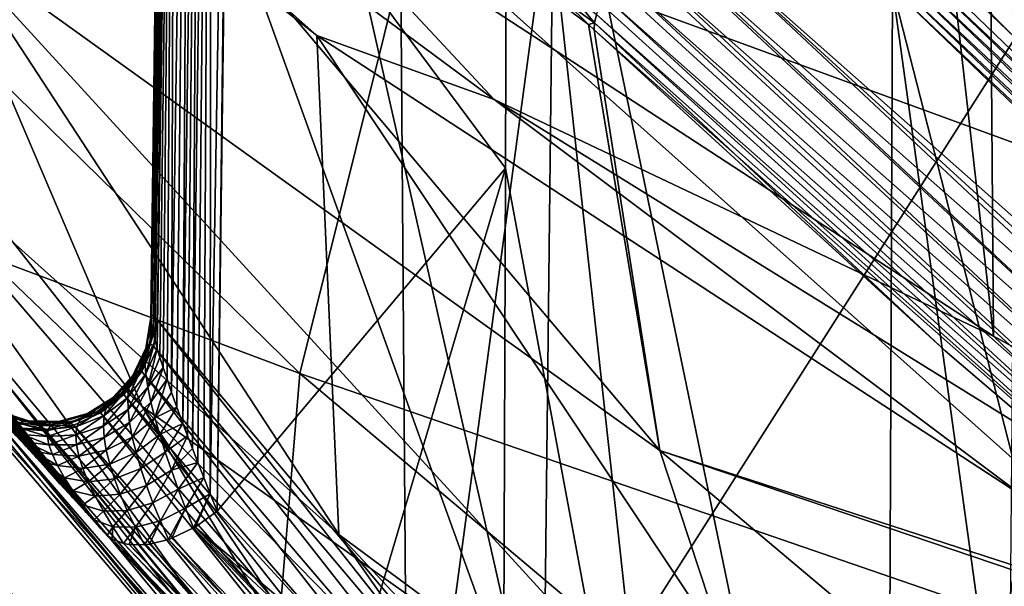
# Model space of a CAD drawing. Header units: metres. Extents: x -109 to 109, y -78 to 121.
# Tile 390 of 656: x -21.29 to -19.42, y -62.37 to -61.29. Entities that reach past the tile are written whole.
import ezdxf

# ---------------------------------------------------------------- set-up
doc = ezdxf.new("R2010")
doc.units = ezdxf.units.M
doc.layers.add('solid_508554_SW0001', color=7, linetype='CONTINUOUS')

msp = doc.modelspace()

# ---------------------------------------------------------------- linework, layer by layer
at = {"layer": 'solid_508554_SW0001'}
for points in [[(-19.440191, -61.893551, 16.898458), (-19.532137, -50.021473, 9.955032), (-20.886246, -49.139118, 11.483313)], [(-20.787943, -61.015339, 18.419567), (-19.440191, -61.893551, 16.898458), (-20.886246, -49.139118, 11.483313)], [(-22.10779, -50.006721, 9.991055), (-20.641497, -50.914703, 8.418381), (-22.00915, -62.147335, 17.084723)], [(-17.944492, -62.709682, 15.484876), (-18.029377, -50.841457, 8.534775), (-19.532137, -50.021473, 9.955032)], [(-19.440191, -61.893551, 16.898458), (-17.944492, -62.709682, 15.484876), (-19.532137, -50.021473, 9.955032)], [(-20.641497, -50.914703, 8.418381), (-20.549398, -63.05127, 15.519061), (-22.00915, -62.147335, 17.084723)], [(-20.641497, -50.914703, 8.418381), (-19.02648, -51.757244, 6.959062), (-20.549398, -63.05127, 15.519061)], [(-19.02648, -51.757244, 6.959062), (-18.941599, -63.890045, 14.06626), (-20.549398, -63.05127, 15.519061)], [(-20.924633, -62.191975, 27.194901), (-20.911213, -62.224979, 27.220697), (-20.878963, -59.505344, 25.630198)], [(-20.924633, -62.191975, 27.194901), (-20.878963, -59.505344, 25.630198), (-20.922718, -59.516647, 25.609869)], [(-20.878963, -59.505344, 25.630198), (-20.911213, -62.224979, 27.220697), (-20.893496, -60.864239, 26.425589)], [(-20.976337, -62.059048, 27.076174), (-20.942671, -59.52454, 25.595917), (-20.961891, -59.53455, 25.578356)], [(-20.976337, -62.059048, 27.076174), (-20.967777, -62.081871, 27.09848), (-20.942671, -59.52454, 25.595917)], [(-20.967777, -62.081871, 27.09848), (-20.958422, -62.106407, 27.121477), (-20.942671, -59.52454, 25.595917)], [(-20.958422, -62.106407, 27.121477), (-20.922718, -59.516647, 25.609869), (-20.942671, -59.52454, 25.595917)], [(-20.958422, -62.106407, 27.121477), (-20.948166, -62.132843, 27.145231), (-20.922718, -59.516647, 25.609869)], [(-20.948166, -62.132843, 27.145231), (-20.936958, -62.161282, 27.16968), (-20.922718, -59.516647, 25.609869)], [(-20.936958, -62.161282, 27.16968), (-20.924633, -62.191975, 27.194901), (-20.922718, -59.516647, 25.609869)], [(-20.997696, -61.999977, 27.013569), (-20.961891, -59.53455, 25.578356), (-20.990084, -59.557125, 25.539078)], [(-20.997696, -61.999977, 27.013569), (-20.987772, -62.027847, 27.044081), (-20.961891, -59.53455, 25.578356)], [(-20.987772, -62.027847, 27.044081), (-20.976337, -62.059048, 27.076174), (-20.961891, -59.53455, 25.578356)], [(-21.032328, -61.88916, 26.860691), (-20.999359, -59.569599, 25.517508), (-21.005219, -59.582531, 25.495239)], [(-21.032328, -61.88916, 26.860691), (-21.029074, -61.901802, 26.88282), (-20.999359, -59.569599, 25.517508)], [(-21.029074, -61.901802, 26.88282), (-21.024908, -61.91658, 26.906225), (-20.999359, -59.569599, 25.517508)], [(-21.024908, -61.91658, 26.906225), (-20.990084, -59.557125, 25.539078), (-20.999359, -59.569599, 25.517508)], [(-21.024908, -61.91658, 26.906225), (-21.019768, -61.933624, 26.930952), (-20.990084, -59.557125, 25.539078)], [(-21.019768, -61.933624, 26.930952), (-21.01358, -61.953087, 26.957052), (-20.990084, -59.557125, 25.539078)], [(-21.01358, -61.953087, 26.957052), (-21.006258, -61.975136, 26.984575), (-20.990084, -59.557125, 25.539078)], [(-21.006258, -61.975136, 26.984575), (-20.997696, -61.999977, 27.013569), (-20.990084, -59.557125, 25.539078)], [(-21.036283, -61.869915, 26.820141), (-21.005219, -59.582531, 25.495239), (-21.007629, -59.595654, 25.472727)], [(-21.036283, -61.869915, 26.820141), (-21.032328, -61.88916, 26.860691), (-21.005219, -59.582531, 25.495239)], [(-21.037081, -61.858284, 26.784513), (-21.007629, -59.595654, 25.472727), (-21.006647, -59.608715, 25.450409)], [(-21.037081, -61.858284, 26.784513), (-21.036283, -61.869915, 26.820141), (-21.007629, -59.595654, 25.472727)], [(-21.034983, -61.853851, 26.754076), (-21.037081, -61.858284, 26.784513), (-21.006647, -59.608715, 25.450409)], [(-21.034983, -61.853851, 26.754076), (-21.006647, -59.608715, 25.450409), (-21.002415, -59.62146, 25.428699)], [(-21.03047, -61.855862, 26.7295), (-21.034983, -61.853851, 26.754076), (-21.002415, -59.62146, 25.428699)], [(-21.03047, -61.855862, 26.7295), (-21.002415, -59.62146, 25.428699), (-20.99515, -59.633667, 25.407967)], [(-18.5462, -61.894901, 36.672203), (-20.072819, -59.621681, 37.295662), (-18.404993, -61.088379, 38.069046)], [(-18.588032, -61.847954, 36.674793), (-20.072819, -59.621681, 37.295662), (-18.5462, -61.894901, 36.672203)], [(-18.806547, -61.638927, 36.625889), (-18.843311, -61.608612, 36.609211), (-20.072819, -59.621681, 37.295662)], [(-19.532162, -61.033104, 36.263409), (-20.072819, -59.621681, 37.295662), (-18.843311, -61.608612, 36.609211)], [(-18.770363, -61.67001, 36.640114), (-18.806547, -61.638927, 36.625889), (-20.072819, -59.621681, 37.295662)], [(-18.734632, -61.701992, 36.65192), (-18.770363, -61.67001, 36.640114), (-20.072819, -59.621681, 37.295662)], [(-18.682837, -61.750683, 36.664982), (-18.734632, -61.701992, 36.65192), (-20.072819, -59.621681, 37.295662)], [(-18.650311, -61.782791, 36.670525), (-18.682837, -61.750683, 36.664982), (-20.072819, -59.621681, 37.295662)], [(-18.633833, -61.799522, 36.672531), (-18.650311, -61.782791, 36.670525), (-20.072819, -59.621681, 37.295662)], [(-18.588032, -61.847954, 36.674793), (-18.633833, -61.799522, 36.672531), (-20.072819, -59.621681, 37.295662)], [(-21.03047, -61.855862, 26.7295), (-20.99515, -59.633667, 25.407967), (-21.009699, -60.747803, 26.059086)], [(-21.009699, -60.747803, 26.059086), (-20.99515, -59.633667, 25.407967), (-20.293991, -62.733044, 25.203707)], [(-20.293991, -62.733044, 25.203707), (-20.99515, -59.633667, 25.407967), (-20.268721, -60.497353, 23.912024)], [(-18.751398, -60.021015, 33.904263), (-18.706264, -62.282558, 35.157852), (-20.050219, -61.096073, 34.500172)], [(-22.579817, -60.087791, 29.072557), (-21.434811, -61.132874, 31.092976), (-21.053436, -62.026573, 29.545044)], [(-22.085779, -61.036476, 27.429386), (-22.579817, -60.087791, 29.072557), (-21.053436, -62.026573, 29.545044)], [(-21.664719, -60.226318, 32.663177), (-20.207659, -61.303574, 34.382114), (-20.072819, -62.109833, 32.986061)], [(-21.434811, -61.132874, 31.092976), (-21.664719, -60.226318, 32.663177), (-20.072819, -62.109833, 32.986061)], [(-21.664719, -60.226318, 32.663177), (-20.250483, -61.261402, 34.362434), (-20.207659, -61.303574, 34.382114)], [(-18.524599, -61.847782, 41.124611), (-20.188845, -60.267937, 40.699127), (-20.542078, -61.110256, 39.240185)], [(-18.524599, -61.847782, 41.124611), (-18.073944, -61.090916, 42.435535), (-20.188845, -60.267937, 40.699127)], [(-20.893496, -60.864239, 26.425589), (-20.365274, -61.575329, 27.066971), (-20.361061, -60.350418, 26.346296)], [(-20.361061, -60.350418, 26.346296), (-20.365274, -61.575329, 27.066971), (-20.0301, -63.373386, 27.100574)], [(-20.361061, -60.350418, 26.346296), (-20.0301, -63.373386, 27.100574), (-19.642294, -63.817482, 26.331379)], [(-19.63191, -61.234825, 24.814457), (-20.361061, -60.350418, 26.346296), (-19.642294, -63.817482, 26.331379)], [(-20.680838, -62.26865, 21.247215), (-20.722363, -61.324429, 18.651047), (-21.908134, -60.393784, 20.262974)], [(-21.591637, -60.554111, 19.60977), (-21.908134, -60.393784, 20.262974), (-20.722363, -61.324429, 18.651047)], [(-21.686228, -61.368786, 22.805828), (-20.680838, -62.26865, 21.247215), (-21.908134, -60.393784, 20.262974)], [(-20.754988, -61.964287, 37.76096), (-22.336002, -60.416416, 37.01857), (-22.412552, -61.341824, 35.415718)], [(-20.754988, -61.964287, 37.76096), (-20.542078, -61.110256, 39.240185), (-22.336002, -60.416416, 37.01857)], [(-22.535368, -60.429531, 24.432665), (-21.432613, -61.960796, 25.828417), (-20.625027, -62.854092, 24.281189)], [(-22.535368, -60.429531, 24.432665), (-20.625027, -62.854092, 24.281189), (-21.686228, -61.368786, 22.805828)], [(-18.839243, -61.631966, 36.561951), (-20.197104, -60.43729, 35.905411), (-19.532162, -61.033104, 36.263409)], [(-18.839243, -61.631966, 36.561951), (-20.196196, -60.450249, 35.882221), (-20.197104, -60.43729, 35.905411)], [(-20.263885, -60.45792, 23.891888), (-19.39953, -61.328468, 22.472488), (-20.268721, -60.497353, 23.912024)], [(-19.394901, -61.288837, 22.452694), (-19.39953, -61.328468, 22.472488), (-20.263885, -60.45792, 23.891888)], [(-18.839243, -61.631966, 36.561951), (-20.192741, -60.460896, 35.858303), (-20.196196, -60.450249, 35.882221)], [(-18.825863, -61.645115, 36.512463), (-20.185251, -60.470551, 35.8288), (-20.192741, -60.460896, 35.858303)], [(-18.839243, -61.631966, 36.561951), (-18.825863, -61.645115, 36.512463), (-20.192741, -60.460896, 35.858303)], [(-18.775501, -61.637817, 36.420708), (-20.092216, -60.455021, 35.687801), (-20.124521, -60.470749, 35.719559)], [(-18.742046, -61.617882, 36.384869), (-20.088715, -60.452946, 35.684971), (-20.092216, -60.455021, 35.687801)], [(-18.775501, -61.637817, 36.420708), (-18.742046, -61.617882, 36.384869), (-20.092216, -60.455021, 35.687801)], [(-20.088715, -60.452946, 35.684971), (-18.706264, -61.588871, 36.359348), (-19.390108, -61.017544, 36.01606)], [(-18.742046, -61.617882, 36.384869), (-18.706264, -61.588871, 36.359348), (-20.088715, -60.452946, 35.684971)], [(-18.825863, -61.645115, 36.512463), (-20.178419, -60.474869, 35.809361), (-20.185251, -60.470551, 35.8288)], [(-18.825863, -61.645115, 36.512463), (-20.162874, -60.478371, 35.775658), (-20.178419, -60.474869, 35.809361)], [(-18.804108, -61.647114, 36.464256), (-20.155136, -60.478233, 35.762012), (-20.162874, -60.478371, 35.775658)], [(-18.825863, -61.645115, 36.512463), (-18.804108, -61.647114, 36.464256), (-20.162874, -60.478371, 35.775658)], [(-18.804108, -61.647114, 36.464256), (-20.130962, -60.473045, 35.727295), (-20.155136, -60.478233, 35.762012)], [(-18.775501, -61.637817, 36.420708), (-20.124521, -60.470749, 35.719559), (-20.130962, -60.473045, 35.727295)], [(-18.804108, -61.647114, 36.464256), (-18.775501, -61.637817, 36.420708), (-20.130962, -60.473045, 35.727295)], [(-20.293991, -62.733044, 25.203707), (-20.268721, -60.497353, 23.912024), (-19.39953, -61.328468, 22.472488)], [(-20.3864, -61.445717, 18.06547), (-21.591637, -60.554111, 19.60977), (-20.722363, -61.324429, 18.651047)], [(-20.3864, -61.445717, 18.06547), (-20.787943, -61.015339, 18.419567), (-21.591637, -60.554111, 19.60977)], [(-21.03047, -61.855862, 26.7295), (-21.009699, -60.747803, 26.059086), (-21.024256, -61.86293, 26.710787)], [(-20.293991, -62.733044, 25.203707), (-21.024256, -61.86293, 26.710787), (-21.009699, -60.747803, 26.059086)], [(-20.893496, -60.864239, 26.425589), (-20.911213, -62.224979, 27.220697), (-20.365274, -61.575329, 27.066971)], [(-20.3864, -61.445717, 18.06547), (-19.440191, -61.893551, 16.898458), (-20.787943, -61.015339, 18.419567)], [(-22.085779, -61.036476, 27.429386), (-21.053436, -62.026573, 29.545044), (-20.523272, -62.901127, 28.030275)], [(-20.741381, -62.677834, 27.806921), (-22.085779, -61.036476, 27.429386), (-20.523272, -62.901127, 28.030275)], [(-21.274179, -62.101772, 27.199112), (-21.29254, -62.081932, 27.164993), (-22.085779, -61.036476, 27.429386)], [(-21.254068, -62.123623, 27.233492), (-21.274179, -62.101772, 27.199112), (-22.085779, -61.036476, 27.429386)], [(-21.232449, -62.147232, 27.267408), (-21.254068, -62.123623, 27.233492), (-22.085779, -61.036476, 27.429386)], [(-21.209282, -62.172638, 27.300865), (-21.232449, -62.147232, 27.267408), (-22.085779, -61.036476, 27.429386)], [(-21.185638, -62.198662, 27.332333), (-21.209282, -62.172638, 27.300865), (-22.085779, -61.036476, 27.429386)], [(-21.159508, -62.227524, 27.364277), (-21.185638, -62.198662, 27.332333), (-22.085779, -61.036476, 27.429386)], [(-21.13298, -62.256908, 27.394093), (-21.159508, -62.227524, 27.364277), (-22.085779, -61.036476, 27.429386)], [(-20.741381, -62.677834, 27.806921), (-21.13298, -62.256908, 27.394093), (-22.085779, -61.036476, 27.429386)], [(-18.839243, -61.631966, 36.561951), (-19.532162, -61.033104, 36.263409), (-18.843311, -61.608612, 36.609211)], [(-19.584198, -61.180492, 24.808702), (-18.702929, -62.028023, 23.340733), (-18.840124, -61.071129, 25.081699)], [(-18.742046, -62.319164, 35.170216), (-20.088715, -61.130566, 34.511303), (-20.050219, -61.096073, 34.500172)], [(-18.706264, -62.282558, 35.157852), (-19.390108, -61.699596, 34.834713), (-20.050219, -61.096073, 34.500172)], [(-18.742046, -62.319164, 35.170216), (-20.050219, -61.096073, 34.500172), (-19.390108, -61.699596, 34.834713)], [(-18.848715, -62.620667, 39.785931), (-20.542078, -61.110256, 39.240185), (-20.754988, -61.964287, 37.76096)], [(-18.848715, -62.620667, 39.785931), (-18.524599, -61.847782, 41.124611), (-20.542078, -61.110256, 39.240185)], [(-21.434811, -61.132874, 31.092976), (-20.072819, -62.109833, 32.986061), (-19.809559, -62.908447, 31.602818)], [(-21.053436, -62.026573, 29.545044), (-21.434811, -61.132874, 31.092976), (-19.809559, -62.908447, 31.602818)], [(-18.775501, -62.360168, 35.169559), (-20.124521, -61.169422, 34.509426), (-20.092216, -61.134052, 34.511684)], [(-18.775501, -62.360168, 35.169559), (-20.092216, -61.134052, 34.511684), (-20.088715, -61.130566, 34.511303)], [(-18.742046, -62.319164, 35.170216), (-18.775501, -62.360168, 35.169559), (-20.088715, -61.130566, 34.511303)], [(-18.804108, -62.402527, 35.155838), (-20.130964, -61.177265, 34.507545), (-20.124521, -61.169422, 34.509426)], [(-18.775501, -62.360168, 35.169559), (-18.804108, -62.402527, 35.155838), (-20.124521, -61.169422, 34.509426)], [(-18.804108, -62.402527, 35.155838), (-20.155136, -61.209927, 34.494678), (-20.130964, -61.177265, 34.507545)], [(-19.598764, -61.185413, 24.803724), (-19.612057, -61.194397, 24.801775), (-18.716839, -62.033577, 23.334663)], [(-19.598764, -61.185413, 24.803724), (-18.702929, -62.028023, 23.340733), (-19.584198, -61.180492, 24.808702)], [(-19.598764, -61.185413, 24.803724), (-18.716839, -62.033577, 23.334663), (-18.702929, -62.028023, 23.340733)], [(-18.825863, -62.443275, 35.130005), (-20.162874, -61.221813, 34.487976), (-20.155136, -61.209927, 34.494678)], [(-18.804108, -62.402527, 35.155838), (-18.825863, -62.443275, 35.130005), (-20.155136, -61.209927, 34.494678)], [(-19.622686, -61.206501, 24.803057), (-19.629543, -61.220463, 24.807436), (-18.739683, -62.055698, 23.332201)], [(-19.612057, -61.194397, 24.801775), (-19.622686, -61.206501, 24.803057), (-18.729532, -62.043133, 23.331717)], [(-19.622686, -61.206501, 24.803057), (-18.739683, -62.055698, 23.332201), (-18.729532, -62.043133, 23.331717)], [(-19.612057, -61.194397, 24.801775), (-18.729532, -62.043133, 23.331717), (-18.716839, -62.033577, 23.334663)], [(-18.825863, -62.443275, 35.130005), (-20.178419, -61.249252, 34.468094), (-20.162874, -61.221813, 34.487976)], [(-19.629543, -61.220463, 24.807436), (-19.63191, -61.234825, 24.814457), (-18.746231, -62.069958, 23.336067)], [(-19.629543, -61.220463, 24.807436), (-18.746231, -62.069958, 23.336067), (-18.739683, -62.055698, 23.332201)], [(-20.248156, -61.237881, 34.398613), (-20.196196, -61.300037, 34.410339), (-20.250483, -61.261402, 34.362434)], [(-20.192741, -61.284649, 34.431522), (-20.196196, -61.300037, 34.410339), (-20.248156, -61.237881, 34.398613)], [(-18.839243, -62.479561, 35.093872), (-20.185251, -61.263927, 34.454636), (-20.178419, -61.249252, 34.468094)], [(-18.825863, -62.443275, 35.130005), (-18.839243, -62.479561, 35.093872), (-20.178419, -61.249252, 34.468094)], [(-19.63191, -61.234825, 24.814457), (-19.642294, -63.817482, 26.331379), (-19.215124, -64.252457, 25.577984)], [(-19.63191, -61.234825, 24.814457), (-19.215124, -64.252457, 25.577984), (-18.749451, -64.677437, 24.8419)], [(-18.748493, -62.084423, 23.342911), (-19.63191, -61.234825, 24.814457), (-18.749451, -64.677437, 24.8419)], [(-18.746231, -62.069958, 23.336067), (-19.63191, -61.234825, 24.814457), (-18.748493, -62.084423, 23.342911)], [(-20.196196, -61.300037, 34.410339), (-20.207659, -61.303574, 34.382114), (-20.250483, -61.261402, 34.362434)], [(-18.839243, -62.479561, 35.093872), (-20.192741, -61.284649, 34.431522), (-20.185251, -61.263927, 34.454636)], [(-20.192741, -61.284649, 34.431522), (-18.843311, -62.508812, 35.050018), (-20.196196, -61.300037, 34.410339)], [(-18.839243, -62.479561, 35.093872), (-18.843311, -62.508812, 35.050018), (-20.192741, -61.284649, 34.431522)], [(-20.196196, -61.300037, 34.410339), (-20.197104, -61.313644, 34.387524), (-20.207659, -61.303574, 34.382114)], [(-20.197104, -61.313644, 34.387524), (-20.072819, -62.109833, 32.986061), (-20.207659, -61.303574, 34.382114)], [(-20.196196, -61.300037, 34.410339), (-19.532162, -61.921585, 34.724514), (-20.197104, -61.313644, 34.387524)], [(-20.196196, -61.300037, 34.410339), (-18.843311, -62.508812, 35.050018), (-19.532162, -61.921585, 34.724514)], [(-20.197104, -61.313644, 34.387524), (-18.843311, -62.508812, 35.050018), (-20.072819, -62.109833, 32.986061)], [(-20.197104, -61.313644, 34.387524), (-19.532162, -61.921585, 34.724514), (-18.843311, -62.508812, 35.050018)], [(-20.826118, -62.824192, 36.271564), (-22.412552, -61.341824, 35.415718), (-22.336002, -62.267231, 33.812866)], [(-20.826118, -62.824192, 36.271564), (-20.754988, -61.964287, 37.76096), (-22.412552, -61.341824, 35.415718)], [(-19.526442, -63.122643, 19.768057), (-19.378862, -62.199871, 17.134737), (-20.722363, -61.324429, 18.651047)], [(-20.3864, -61.445717, 18.06547), (-20.722363, -61.324429, 18.651047), (-19.378862, -62.199871, 17.134737)], [(-20.680838, -62.26865, 21.247215), (-19.526442, -63.122643, 19.768057), (-20.722363, -61.324429, 18.651047)], [(-19.419039, -63.57019, 23.753725), (-20.293991, -62.733044, 25.203707), (-19.39953, -61.328468, 22.472488)], [(-21.686228, -61.368786, 22.805828), (-20.625027, -62.854092, 24.281189), (-19.668835, -63.709923, 22.798845)], [(-21.686228, -61.368786, 22.805828), (-19.668835, -63.709923, 22.798845), (-20.680838, -62.26865, 21.247215)], [(-19.034279, -62.283001, 16.61525), (-20.3864, -61.445717, 18.06547), (-19.378862, -62.199871, 17.134737)], [(-19.034279, -62.283001, 16.61525), (-19.440191, -61.893551, 16.898458), (-20.3864, -61.445717, 18.06547)], [(-20.911213, -62.224979, 27.220697), (-20.643627, -62.515423, 27.504452), (-20.365274, -61.575329, 27.066971)], [(-20.643627, -62.515423, 27.504452), (-20.369478, -62.800243, 27.787645), (-20.365274, -61.575329, 27.066971)], [(-20.365274, -61.575329, 27.066971), (-20.369478, -62.800243, 27.787645), (-20.0301, -63.373386, 27.100574)], [(-21.04776, -61.924667, 26.818916), (-21.036283, -61.869915, 26.820141), (-21.037081, -61.858284, 26.784513)], [(-21.04776, -61.924667, 26.818916), (-21.037081, -61.858284, 26.784513), (-21.044546, -61.912388, 26.785465)], [(-21.044546, -61.912388, 26.785465), (-21.037081, -61.858284, 26.784513), (-21.034983, -61.853851, 26.754076)], [(-21.044546, -61.912388, 26.785465), (-21.034983, -61.853851, 26.754076), (-21.039057, -61.907574, 26.757242)], [(-21.039057, -61.907574, 26.757242), (-21.034983, -61.853851, 26.754076), (-21.03047, -61.855862, 26.7295)], [(-21.039057, -61.907574, 26.757242), (-21.03047, -61.855862, 26.7295), (-21.024256, -61.86293, 26.710787)], [(-21.039057, -61.907574, 26.757242), (-21.024256, -61.86293, 26.710787), (-21.032017, -61.912193, 26.735907)], [(-21.032017, -61.912193, 26.735907), (-21.024256, -61.86293, 26.710787), (-20.30019, -62.777954, 25.226273)], [(-20.30019, -62.777954, 25.226273), (-21.024256, -61.86293, 26.710787), (-20.293991, -62.733044, 25.203707)], [(-21.04776, -61.924667, 26.818916), (-21.032328, -61.88916, 26.860691), (-21.036283, -61.869915, 26.820141)], [(-21.048424, -61.942596, 26.855549), (-21.029074, -61.901802, 26.88282), (-21.032328, -61.88916, 26.860691)], [(-21.048424, -61.942596, 26.855549), (-21.032328, -61.88916, 26.860691), (-21.04776, -61.924667, 26.818916)], [(-21.046658, -61.964783, 26.893839), (-21.029074, -61.901802, 26.88282), (-21.048424, -61.942596, 26.855549)], [(-21.046658, -61.964783, 26.893839), (-21.024908, -61.91658, 26.906225), (-21.029074, -61.901802, 26.88282)], [(-19.034279, -62.283001, 16.61525), (-17.944492, -62.709682, 15.484876), (-19.440191, -61.893551, 16.898458)], [(-21.044546, -61.912388, 26.785465), (-21.067354, -61.963673, 26.789749), (-21.074125, -61.9744, 26.818859)], [(-21.04776, -61.924667, 26.818916), (-21.044546, -61.912388, 26.785465), (-21.074125, -61.9744, 26.818859)], [(-21.039057, -61.907574, 26.757242), (-21.059933, -61.958683, 26.768219), (-21.067354, -61.963673, 26.789749)], [(-21.044546, -61.912388, 26.785465), (-21.039057, -61.907574, 26.757242), (-21.067354, -61.963673, 26.789749)], [(-21.039057, -61.907574, 26.757242), (-21.032017, -61.912193, 26.735907), (-21.059933, -61.958683, 26.768219)], [(-21.059933, -61.958683, 26.768219), (-21.032017, -61.912193, 26.735907), (-21.05402, -61.960583, 26.754419)], [(-21.05402, -61.960583, 26.754419), (-21.032017, -61.912193, 26.735907), (-20.317596, -62.822617, 25.242611)], [(-21.042725, -61.990223, 26.932831), (-21.024908, -61.91658, 26.906225), (-21.046658, -61.964783, 26.893839)], [(-21.042725, -61.990223, 26.932831), (-21.019768, -61.933624, 26.930952), (-21.024908, -61.91658, 26.906225)], [(-21.032017, -61.912193, 26.735907), (-20.30019, -62.777954, 25.226273), (-20.317596, -62.822617, 25.242611)], [(-21.04776, -61.924667, 26.818916), (-21.074125, -61.9744, 26.818859), (-21.078779, -61.989952, 26.853382)], [(-21.048424, -61.942596, 26.855549), (-21.04776, -61.924667, 26.818916), (-21.078779, -61.989952, 26.853382)], [(-21.042725, -61.990223, 26.932831), (-21.01358, -61.953087, 26.957052), (-21.019768, -61.933624, 26.930952)], [(-21.048424, -61.942596, 26.855549), (-21.078779, -61.989952, 26.853382), (-21.080845, -62.009426, 26.891241)], [(-21.046658, -61.964783, 26.893839), (-21.048424, -61.942596, 26.855549), (-21.080845, -62.009426, 26.891241)], [(-21.036886, -62.018204, 26.971949), (-21.01358, -61.953087, 26.957052), (-21.042725, -61.990223, 26.932831)], [(-21.036886, -62.018204, 26.971949), (-21.006258, -61.975136, 26.984575), (-21.01358, -61.953087, 26.957052)], [(-20.624985, -62.906258, 25.124056), (-20.625027, -62.854092, 24.281189), (-21.432613, -61.960796, 25.828417)], [(-21.367161, -62.021954, 26.655716), (-20.624985, -62.906258, 25.124056), (-21.432613, -61.960796, 25.828417)], [(-21.074125, -61.9744, 26.818859), (-21.113239, -62.014854, 26.820313), (-21.120848, -62.027317, 26.854959)], [(-21.078779, -61.989952, 26.853382), (-21.074125, -61.9744, 26.818859), (-21.120848, -62.027317, 26.854959)], [(-21.067354, -61.963673, 26.789749), (-21.10359, -62.006645, 26.792732), (-21.113239, -62.014854, 26.820313)], [(-21.074125, -61.9744, 26.818859), (-21.067354, -61.963673, 26.789749), (-21.113239, -62.014854, 26.820313)], [(-21.059933, -61.958683, 26.768219), (-21.094255, -62.00285, 26.774504), (-21.10359, -62.006645, 26.792732)], [(-21.067354, -61.963673, 26.789749), (-21.059933, -61.958683, 26.768219), (-21.10359, -62.006645, 26.792732)], [(-21.059933, -61.958683, 26.768219), (-21.05402, -61.960583, 26.754419), (-21.094255, -62.00285, 26.774504)], [(-21.094255, -62.00285, 26.774504), (-21.05402, -61.960583, 26.754419), (-21.088516, -62.003872, 26.764637)], [(-21.088516, -62.003872, 26.764637), (-21.05402, -61.960583, 26.754419), (-20.345093, -62.864166, 25.251675)], [(-21.046658, -61.964783, 26.893839), (-21.080845, -62.009426, 26.891241), (-21.080339, -62.032059, 26.930994)], [(-21.042725, -61.990223, 26.932831), (-21.046658, -61.964783, 26.893839), (-21.080339, -62.032059, 26.930994)], [(-21.05402, -61.960583, 26.754419), (-20.317596, -62.822617, 25.242611), (-20.345093, -62.864166, 25.251675)], [(-21.029362, -62.048233, 27.010836), (-21.006258, -61.975136, 26.984575), (-21.036886, -62.018204, 26.971949)], [(-21.029362, -62.048233, 27.010836), (-20.997696, -61.999977, 27.013569), (-21.006258, -61.975136, 26.984575)], [(-19.044073, -63.404297, 38.428646), (-20.754988, -61.964287, 37.76096), (-20.826118, -62.824192, 36.271564)], [(-19.044073, -63.404297, 38.428646), (-18.848715, -62.620667, 39.785931), (-20.754988, -61.964287, 37.76096)], [(-21.078779, -61.989952, 26.853382), (-21.120848, -62.027317, 26.854959), (-21.125519, -62.043549, 26.89415)], [(-21.080845, -62.009426, 26.891241), (-21.078779, -61.989952, 26.853382), (-21.125519, -62.043549, 26.89415)], [(-21.042725, -61.990223, 26.932831), (-21.080339, -62.032059, 26.930994), (-21.077438, -62.057243, 26.971712)], [(-21.036886, -62.018204, 26.971949), (-21.042725, -61.990223, 26.932831), (-21.077438, -62.057243, 26.971712)], [(-21.10359, -62.006645, 26.792732), (-21.150379, -62.037903, 26.794178), (-21.162004, -62.04282, 26.823164)], [(-21.113239, -62.014854, 26.820313), (-21.10359, -62.006645, 26.792732), (-21.162004, -62.04282, 26.823164)], [(-21.094255, -62.00285, 26.774504), (-21.139305, -62.036583, 26.7756), (-21.150379, -62.037903, 26.794178)], [(-21.10359, -62.006645, 26.792732), (-21.094255, -62.00285, 26.774504), (-21.150379, -62.037903, 26.794178)], [(-21.094255, -62.00285, 26.774504), (-21.088516, -62.003872, 26.764637), (-21.139305, -62.036583, 26.7756)], [(-21.139305, -62.036583, 26.7756), (-21.088516, -62.003872, 26.764637), (-21.132776, -62.038635, 26.765749)], [(-21.132776, -62.038635, 26.765749), (-21.088516, -62.003872, 26.764637), (-20.380917, -62.899937, 25.252882)], [(-21.080845, -62.009426, 26.891241), (-21.125519, -62.043549, 26.89415), (-21.127115, -62.062962, 26.93605)], [(-21.080339, -62.032059, 26.930994), (-21.080845, -62.009426, 26.891241), (-21.127115, -62.062962, 26.93605)], [(-21.088516, -62.003872, 26.764637), (-20.345093, -62.864166, 25.251675), (-20.380917, -62.899937, 25.252882)], [(-21.029362, -62.048233, 27.010836), (-20.987772, -62.027847, 27.044081), (-20.997696, -61.999977, 27.013569)], [(-21.331804, -62.051521, 26.687933), (-20.624985, -62.906258, 25.124056), (-21.367161, -62.021954, 26.655716)], [(-21.120848, -62.027317, 26.854959), (-21.171297, -62.051735, 26.860161), (-21.177139, -62.064449, 26.902334)], [(-21.125519, -62.043549, 26.89415), (-21.120848, -62.027317, 26.854959), (-21.177139, -62.064449, 26.902334)], [(-21.113239, -62.014854, 26.820313), (-21.162004, -62.04282, 26.823164), (-21.171297, -62.051735, 26.860161)], [(-21.120848, -62.027317, 26.854959), (-21.113239, -62.014854, 26.820313), (-21.171297, -62.051735, 26.860161)], [(-21.080339, -62.032059, 26.930994), (-21.127115, -62.062962, 26.93605), (-21.125776, -62.085026, 26.979464)], [(-21.077438, -62.057243, 26.971712), (-21.080339, -62.032059, 26.930994), (-21.125776, -62.085026, 26.979464)], [(-21.036886, -62.018204, 26.971949), (-21.077438, -62.057243, 26.971712), (-21.072344, -62.084526, 27.012806)], [(-21.029362, -62.048233, 27.010836), (-21.036886, -62.018204, 26.971949), (-21.072344, -62.084526, 27.012806)], [(-21.053436, -62.026573, 29.545044), (-19.809559, -62.908447, 31.602818), (-19.419413, -63.693977, 30.242237)], [(-20.33606, -63.086842, 28.218485), (-21.053436, -62.026573, 29.545044), (-19.419413, -63.693977, 30.242237)], [(-20.33606, -63.086842, 28.218485), (-20.523272, -62.901127, 28.030275), (-21.053436, -62.026573, 29.545044)], [(-21.020329, -62.079948, 27.049267), (-20.987772, -62.027847, 27.044081), (-21.029362, -62.048233, 27.010836)], [(-21.020329, -62.079948, 27.049267), (-20.976337, -62.059048, 27.076174), (-20.987772, -62.027847, 27.044081)], [(-21.279741, -62.05452, 26.869913), (-21.33079, -62.033844, 26.88036), (-21.332417, -62.035889, 26.934927)], [(-21.284208, -62.059315, 26.918711), (-21.332417, -62.035889, 26.934927), (-21.329248, -62.041954, 26.991207)], [(-21.284208, -62.059315, 26.918711), (-21.279741, -62.05452, 26.869913), (-21.332417, -62.035889, 26.934927)], [(-21.331804, -62.051521, 26.687933), (-20.594732, -62.932095, 25.155394), (-20.624985, -62.906258, 25.124056)], [(-21.331804, -62.051521, 26.687933), (-20.556803, -62.9478, 25.185047), (-20.594732, -62.932095, 25.155394)], [(-21.331804, -62.051521, 26.687933), (-21.286911, -62.068821, 26.717152), (-20.556803, -62.9478, 25.185047)], [(-21.270998, -62.053753, 26.825731), (-21.324219, -62.036293, 26.829306), (-21.33079, -62.033844, 26.88036)], [(-21.279741, -62.05452, 26.869913), (-21.270998, -62.053753, 26.825731), (-21.33079, -62.033844, 26.88036)], [(-21.284317, -62.067768, 26.970123), (-21.329248, -62.041954, 26.991207), (-21.321667, -62.051525, 27.048018)], [(-21.284317, -62.067768, 26.970123), (-21.284208, -62.059315, 26.918711), (-21.329248, -62.041954, 26.991207)], [(-21.25894, -62.056992, 26.788782), (-21.313265, -62.043354, 26.784197), (-21.324219, -62.036293, 26.829306)], [(-21.270998, -62.053753, 26.825731), (-21.25894, -62.056992, 26.788782), (-21.324219, -62.036293, 26.829306)], [(-21.280313, -62.079433, 27.02281), (-21.321667, -62.051525, 27.048018), (-21.310076, -62.064152, 27.104609)], [(-21.280313, -62.079433, 27.02281), (-21.284317, -62.067768, 26.970123), (-21.321667, -62.051525, 27.048018)], [(-21.246138, -62.063465, 26.761112), (-21.299879, -62.054443, 26.747124), (-21.313265, -62.043354, 26.784197)], [(-21.25894, -62.056992, 26.788782), (-21.246138, -62.063465, 26.761112), (-21.313265, -62.043354, 26.784197)], [(-21.162004, -62.04282, 26.823164), (-21.21656, -62.056087, 26.827187), (-21.22613, -62.061275, 26.86857)], [(-21.171297, -62.051735, 26.860161), (-21.162004, -62.04282, 26.823164), (-21.22613, -62.061275, 26.86857)], [(-21.150379, -62.037903, 26.794178), (-21.204018, -62.05497, 26.793972), (-21.21656, -62.056087, 26.827187)], [(-21.162004, -62.04282, 26.823164), (-21.150379, -62.037903, 26.794178), (-21.21656, -62.056087, 26.827187)], [(-21.139305, -62.036583, 26.7756), (-21.191513, -62.057201, 26.771421), (-21.204018, -62.05497, 26.793972)], [(-21.150379, -62.037903, 26.794178), (-21.139305, -62.036583, 26.7756), (-21.204018, -62.05497, 26.793972)], [(-21.139305, -62.036583, 26.7756), (-21.132776, -62.038635, 26.765749), (-21.191513, -62.057201, 26.771421)], [(-21.191513, -62.057201, 26.771421), (-21.132776, -62.038635, 26.765749), (-21.183292, -62.062111, 26.757664)], [(-21.183292, -62.062111, 26.757664), (-21.132776, -62.038635, 26.765749), (-20.422773, -62.927643, 25.246159)], [(-21.125519, -62.043549, 26.89415), (-21.177139, -62.064449, 26.902334), (-21.179346, -62.080482, 26.947601)], [(-21.127115, -62.062962, 26.93605), (-21.125519, -62.043549, 26.89415), (-21.179346, -62.080482, 26.947601)], [(-21.132776, -62.038635, 26.765749), (-20.380917, -62.899937, 25.252882), (-20.422773, -62.927643, 25.246159)], [(-21.029362, -62.048233, 27.010836), (-21.072344, -62.084526, 27.012806), (-21.065233, -62.113575, 27.053885)], [(-21.020329, -62.079948, 27.049267), (-21.029362, -62.048233, 27.010836), (-21.065233, -62.113575, 27.053885)], [(-21.272518, -62.093899, 27.075903), (-21.310076, -62.064152, 27.104609), (-21.294878, -62.079414, 27.160408)], [(-21.272518, -62.093899, 27.075903), (-21.280313, -62.079433, 27.02281), (-21.310076, -62.064152, 27.104609)], [(-21.299879, -62.054443, 26.747124), (-21.236065, -62.072449, 26.741026), (-21.286911, -62.068821, 26.717152)], [(-21.246138, -62.063465, 26.761112), (-21.236065, -62.072449, 26.741026), (-21.299879, -62.054443, 26.747124)], [(-21.286911, -62.068821, 26.717152), (-20.513628, -62.952366, 25.211117), (-20.556803, -62.9478, 25.185047)], [(-21.286911, -62.068821, 26.717152), (-21.236065, -62.072449, 26.741026), (-20.513628, -62.952366, 25.211117)], [(-21.231619, -62.070469, 26.915148), (-21.284208, -62.059315, 26.918711), (-21.284317, -62.067768, 26.970123)], [(-21.232895, -62.083237, 26.964731), (-21.284317, -62.067768, 26.970123), (-21.280313, -62.079433, 27.02281)], [(-21.232895, -62.083237, 26.964731), (-21.231619, -62.070469, 26.915148), (-21.284317, -62.067768, 26.970123)], [(-21.22613, -62.061275, 26.86857), (-21.279741, -62.05452, 26.869913), (-21.284208, -62.059315, 26.918711)], [(-21.231619, -62.070469, 26.915148), (-21.22613, -62.061275, 26.86857), (-21.284208, -62.059315, 26.918711)], [(-21.21656, -62.056087, 26.827187), (-21.270998, -62.053753, 26.825731), (-21.279741, -62.05452, 26.869913)], [(-21.22613, -62.061275, 26.86857), (-21.21656, -62.056087, 26.827187), (-21.279741, -62.05452, 26.869913)], [(-21.204018, -62.05497, 26.793972), (-21.25894, -62.056992, 26.788782), (-21.270998, -62.053753, 26.825731)], [(-21.21656, -62.056087, 26.827187), (-21.204018, -62.05497, 26.793972), (-21.270998, -62.053753, 26.825731)], [(-21.204018, -62.05497, 26.793972), (-21.191513, -62.057201, 26.771421), (-21.25894, -62.056992, 26.788782)], [(-21.191513, -62.057201, 26.771421), (-21.246138, -62.063465, 26.761112), (-21.25894, -62.056992, 26.788782)], [(-21.191513, -62.057201, 26.771421), (-21.183292, -62.062111, 26.757664), (-21.246138, -62.063465, 26.761112)], [(-21.246138, -62.063465, 26.761112), (-21.183292, -62.062111, 26.757664), (-21.236065, -62.072449, 26.741026)], [(-21.236065, -62.072449, 26.741026), (-21.183292, -62.062111, 26.757664), (-20.467976, -62.945499, 25.231932)], [(-21.177139, -62.064449, 26.902334), (-21.231619, -62.070469, 26.915148), (-21.232895, -62.083237, 26.964731)], [(-21.179346, -62.080482, 26.947601), (-21.177139, -62.064449, 26.902334), (-21.232895, -62.083237, 26.964731)], [(-21.171297, -62.051735, 26.860161), (-21.22613, -62.061275, 26.86857), (-21.231619, -62.070469, 26.915148)], [(-21.177139, -62.064449, 26.902334), (-21.171297, -62.051735, 26.860161), (-21.231619, -62.070469, 26.915148)], [(-21.183292, -62.062111, 26.757664), (-20.422773, -62.927643, 25.246159), (-20.467976, -62.945499, 25.231932)], [(-21.127115, -62.062962, 26.93605), (-21.179346, -62.080482, 26.947601), (-21.178068, -62.099358, 26.994585)], [(-21.125776, -62.085026, 26.979464), (-21.127115, -62.062962, 26.93605), (-21.178068, -62.099358, 26.994585)], [(-21.077438, -62.057243, 26.971712), (-21.125776, -62.085026, 26.979464), (-21.121708, -62.109322, 27.023613)], [(-21.072344, -62.084526, 27.012806), (-21.077438, -62.057243, 26.971712), (-21.121708, -62.109322, 27.023613)], [(-21.009922, -62.113091, 27.087082), (-20.976337, -62.059048, 27.076174), (-21.020329, -62.079948, 27.049267)], [(-21.009922, -62.113091, 27.087082), (-20.967777, -62.081871, 27.09848), (-20.976337, -62.059048, 27.076174)], [(-21.261234, -62.110817, 27.12883), (-21.294878, -62.079414, 27.160408), (-21.29254, -62.081932, 27.164993)], [(-21.261234, -62.110817, 27.12883), (-21.272518, -62.093899, 27.075903), (-21.294878, -62.079414, 27.160408)], [(-21.261234, -62.110817, 27.12883), (-21.29254, -62.081932, 27.164993), (-21.274179, -62.101772, 27.199112)], [(-21.230173, -62.099098, 27.015881), (-21.280313, -62.079433, 27.02281), (-21.272518, -62.093899, 27.075903)], [(-21.230173, -62.099098, 27.015881), (-21.232895, -62.083237, 26.964731), (-21.280313, -62.079433, 27.02281)], [(-21.236065, -62.072449, 26.741026), (-20.467976, -62.945499, 25.231932), (-20.513628, -62.952366, 25.211117)], [(-21.179346, -62.080482, 26.947601), (-21.232895, -62.083237, 26.964731), (-21.230173, -62.099098, 27.015881)], [(-21.178068, -62.099358, 26.994585), (-21.179346, -62.080482, 26.947601), (-21.230173, -62.099098, 27.015881)], [(-21.125776, -62.085026, 26.979464), (-21.178068, -62.099358, 26.994585), (-21.173546, -62.120655, 27.042398)], [(-21.121708, -62.109322, 27.023613), (-21.125776, -62.085026, 26.979464), (-21.173546, -62.120655, 27.042398)], [(-21.072344, -62.084526, 27.012806), (-21.121708, -62.109322, 27.023613), (-21.115112, -62.135525, 27.067986)], [(-21.065233, -62.113575, 27.053885), (-21.072344, -62.084526, 27.012806), (-21.115112, -62.135525, 27.067986)], [(-21.020329, -62.079948, 27.049267), (-21.065233, -62.113575, 27.053885), (-21.056257, -62.144135, 27.094677)], [(-21.009922, -62.113091, 27.087082), (-21.020329, -62.079948, 27.049267), (-21.056257, -62.144135, 27.094677)], [(-20.998249, -62.147453, 27.124163), (-20.967777, -62.081871, 27.09848), (-21.009922, -62.113091, 27.087082)], [(-20.998249, -62.147453, 27.124163), (-20.958422, -62.106407, 27.121477), (-20.967777, -62.081871, 27.09848)], [(-21.246723, -62.129932, 27.181192), (-21.274179, -62.101772, 27.199112), (-21.254068, -62.123623, 27.233492)], [(-21.246723, -62.129932, 27.181192), (-21.261234, -62.110817, 27.12883), (-21.274179, -62.101772, 27.199112)], [(-21.223749, -62.117634, 27.067677), (-21.272518, -62.093899, 27.075903), (-21.261234, -62.110817, 27.12883)], [(-21.223749, -62.117634, 27.067677), (-21.230173, -62.099098, 27.015881), (-21.272518, -62.093899, 27.075903)], [(-21.178068, -62.099358, 26.994585), (-21.230173, -62.099098, 27.015881), (-21.223749, -62.117634, 27.067677)], [(-21.173546, -62.120655, 27.042398), (-21.178068, -62.099358, 26.994585), (-21.223749, -62.117634, 27.067677)], [(-20.998249, -62.147453, 27.124163), (-20.948166, -62.132843, 27.145231), (-20.958422, -62.106407, 27.121477)], [(-21.213903, -62.1385, 27.119505), (-21.261234, -62.110817, 27.12883), (-21.246723, -62.129932, 27.181192)], [(-21.213903, -62.1385, 27.119505), (-21.223749, -62.117634, 27.067677), (-21.261234, -62.110817, 27.12883)], [(-21.229185, -62.151039, 27.232708), (-21.254068, -62.123623, 27.233492), (-21.232449, -62.147232, 27.267408)], [(-21.229185, -62.151039, 27.232708), (-21.246723, -62.129932, 27.181192), (-21.254068, -62.123623, 27.233492)], [(-21.173546, -62.120655, 27.042398), (-21.223749, -62.117634, 27.067677), (-21.213903, -62.1385, 27.119505)], [(-21.166014, -62.144058, 27.090452), (-21.173546, -62.120655, 27.042398), (-21.213903, -62.1385, 27.119505)], [(-21.121708, -62.109322, 27.023613), (-21.173546, -62.120655, 27.042398), (-21.166014, -62.144058, 27.090452)], [(-21.115112, -62.135525, 27.067986), (-21.121708, -62.109322, 27.023613), (-21.166014, -62.144058, 27.090452)], [(-21.065233, -62.113575, 27.053885), (-21.115112, -62.135525, 27.067986), (-21.106155, -62.163383, 27.112226)], [(-21.056257, -62.144135, 27.094677), (-21.065233, -62.113575, 27.053885), (-21.106155, -62.163383, 27.112226)], [(-21.009922, -62.113091, 27.087082), (-21.056257, -62.144135, 27.094677), (-21.045528, -62.176022, 27.134983)], [(-20.998249, -62.147453, 27.124163), (-21.009922, -62.113091, 27.087082), (-21.045528, -62.176022, 27.134983)], [(-18.404993, -63.512947, 33.869568), (-19.809559, -62.908447, 31.602818), (-20.072819, -62.109833, 32.986061)], [(-18.806562, -62.538399, 35.067924), (-18.404993, -63.512947, 33.869568), (-20.072819, -62.109833, 32.986061)], [(-18.843311, -62.508812, 35.050018), (-18.806562, -62.538399, 35.067924), (-20.072819, -62.109833, 32.986061)], [(-21.200872, -62.161446, 27.170946), (-21.246723, -62.129932, 27.181192), (-21.229185, -62.151039, 27.232708)], [(-21.200872, -62.161446, 27.170946), (-21.213903, -62.1385, 27.119505), (-21.246723, -62.129932, 27.181192)], [(-21.166014, -62.144058, 27.090452), (-21.213903, -62.1385, 27.119505), (-21.200872, -62.161446, 27.170946)], [(-21.155668, -62.169312, 27.13834), (-21.166014, -62.144058, 27.090452), (-21.200872, -62.161446, 27.170946)], [(-21.115112, -62.135525, 27.067986), (-21.166014, -62.144058, 27.090452), (-21.155668, -62.169312, 27.13834)], [(-21.106155, -62.163383, 27.112226), (-21.115112, -62.135525, 27.067986), (-21.155668, -62.169312, 27.13834)], [(-21.056257, -62.144135, 27.094677), (-21.106155, -62.163383, 27.112226), (-21.094973, -62.192722, 27.156071)], [(-21.045528, -62.176022, 27.134983), (-21.056257, -62.144135, 27.094677), (-21.094973, -62.192722, 27.156071)], [(-20.985386, -62.182896, 27.160408), (-20.948166, -62.132843, 27.145231), (-20.998249, -62.147453, 27.124163)], [(-20.985386, -62.182896, 27.160408), (-20.936958, -62.161282, 27.16968), (-20.948166, -62.132843, 27.145231)], [(-21.591497, -62.576374, 16.723356), (-22.00915, -62.147335, 17.084723), (-20.549398, -63.05127, 15.519061)], [(-21.208784, -62.173985, 27.283154), (-21.232449, -62.147232, 27.267408), (-21.209282, -62.172638, 27.300865)], [(-21.208784, -62.173985, 27.283154), (-21.229185, -62.151039, 27.232708), (-21.232449, -62.147232, 27.267408)], [(-21.184837, -62.186272, 27.221689), (-21.229185, -62.151039, 27.232708), (-21.208784, -62.173985, 27.283154)], [(-21.184837, -62.186272, 27.221689), (-21.200872, -62.161446, 27.170946), (-21.229185, -62.151039, 27.232708)], [(-21.155668, -62.169312, 27.13834), (-21.200872, -62.161446, 27.170946), (-21.184837, -62.186272, 27.221689)], [(-21.106155, -62.163383, 27.112226), (-21.155668, -62.169312, 27.13834), (-21.14267, -62.196232, 27.185759)], [(-21.094973, -62.192722, 27.156071), (-21.106155, -62.163383, 27.112226), (-21.14267, -62.196232, 27.185759)], [(-20.998249, -62.147453, 27.124163), (-21.045528, -62.176022, 27.134983), (-21.033133, -62.209095, 27.174641)], [(-20.985386, -62.182896, 27.160408), (-20.998249, -62.147453, 27.124163), (-21.033133, -62.209095, 27.174641)], [(-20.97139, -62.219303, 27.195724), (-20.936958, -62.161282, 27.16968), (-20.985386, -62.182896, 27.160408)], [(-20.97139, -62.219303, 27.195724), (-20.924633, -62.191975, 27.194901), (-20.936958, -62.161282, 27.16968)], [(-21.208784, -62.173985, 27.283154), (-21.209282, -62.172638, 27.300865), (-21.185638, -62.198662, 27.332333)], [(-21.165934, -62.212845, 27.27149), (-21.208784, -62.173985, 27.283154), (-21.185638, -62.198662, 27.332333)], [(-21.165934, -62.212845, 27.27149), (-21.184837, -62.186272, 27.221689), (-21.208784, -62.173985, 27.283154)], [(-21.14267, -62.196232, 27.185759), (-21.155668, -62.169312, 27.13834), (-21.184837, -62.186272, 27.221689)], [(-21.045528, -62.176022, 27.134983), (-21.094973, -62.192722, 27.156071), (-21.081661, -62.2234, 27.199314)], [(-21.033133, -62.209095, 27.174641), (-21.045528, -62.176022, 27.134983), (-21.081661, -62.2234, 27.199314)], [(-21.144253, -62.241074, 27.320135), (-21.185638, -62.198662, 27.332333), (-21.159508, -62.227524, 27.364277)], [(-21.144253, -62.241074, 27.320135), (-21.165934, -62.212845, 27.27149), (-21.185638, -62.198662, 27.332333)], [(-21.14267, -62.196232, 27.185759), (-21.184837, -62.186272, 27.221689), (-21.165934, -62.212845, 27.27149)], [(-21.127129, -62.224686, 27.232471), (-21.14267, -62.196232, 27.185759), (-21.165934, -62.212845, 27.27149)], [(-21.094973, -62.192722, 27.156071), (-21.14267, -62.196232, 27.185759), (-21.127129, -62.224686, 27.232471)], [(-21.081661, -62.2234, 27.199314), (-21.094973, -62.192722, 27.156071), (-21.127129, -62.224686, 27.232471)], [(-20.985386, -62.182896, 27.160408), (-21.033133, -62.209095, 27.174641), (-21.019127, -62.243248, 27.213509)], [(-20.97139, -62.219303, 27.195724), (-20.985386, -62.182896, 27.160408), (-21.019127, -62.243248, 27.213509)], [(-20.97139, -62.219303, 27.195724), (-20.956295, -62.256584, 27.230017), (-20.924633, -62.191975, 27.194901)], [(-20.924633, -62.191975, 27.194901), (-20.956295, -62.256584, 27.230017), (-20.953346, -62.254852, 27.229059)], [(-20.924633, -62.191975, 27.194901), (-20.953346, -62.254852, 27.229059), (-20.911213, -62.224979, 27.220697)], [(-19.526442, -63.122643, 19.768057), (-18.231358, -63.92461, 18.379013), (-19.378862, -62.199871, 17.134737)], [(-21.127129, -62.224686, 27.232471), (-21.165934, -62.212845, 27.27149), (-21.144253, -62.241074, 27.320135)], [(-21.033133, -62.209095, 27.174641), (-21.081661, -62.2234, 27.199314), (-21.066284, -62.255325, 27.241774)], [(-21.019127, -62.243248, 27.213509), (-21.033133, -62.209095, 27.174641), (-21.066284, -62.255325, 27.241774)], [(-20.97139, -62.219303, 27.195724), (-21.019127, -62.243248, 27.213509), (-21.003548, -62.278408, 27.251453)], [(-20.97139, -62.219303, 27.195724), (-21.003548, -62.278408, 27.251453), (-20.997253, -62.276142, 27.247936)], [(-20.97139, -62.219303, 27.195724), (-20.997253, -62.276142, 27.247936), (-20.956295, -62.256584, 27.230017)], [(-21.144253, -62.241074, 27.320135), (-21.159508, -62.227524, 27.364277), (-21.13298, -62.256908, 27.394093)], [(-21.109123, -62.254581, 27.278278), (-21.127129, -62.224686, 27.232471), (-21.144253, -62.241074, 27.320135)], [(-21.081661, -62.2234, 27.199314), (-21.127129, -62.224686, 27.232471), (-21.109123, -62.254581, 27.278278)], [(-21.066284, -62.255325, 27.241774), (-21.081661, -62.2234, 27.199314), (-21.109123, -62.254581, 27.278278)], [(-20.953346, -62.254852, 27.229059), (-20.643627, -62.515423, 27.504452), (-20.911213, -62.224979, 27.220697)], [(-21.144253, -62.241074, 27.320135), (-21.13298, -62.256908, 27.394093), (-21.119844, -62.270901, 27.367422)], [(-21.109123, -62.254581, 27.278278), (-21.144253, -62.241074, 27.320135), (-21.119844, -62.270901, 27.367422)], [(-21.109123, -62.254581, 27.278278), (-21.119844, -62.270901, 27.367422), (-21.110199, -62.277435, 27.3517)], [(-21.109123, -62.254581, 27.278278), (-21.110199, -62.277435, 27.3517), (-21.088694, -62.285862, 27.322989)], [(-21.066284, -62.255325, 27.241774), (-21.109123, -62.254581, 27.278278), (-21.088694, -62.285862, 27.322989)], [(-21.066284, -62.255325, 27.241774), (-21.088694, -62.285862, 27.322989), (-21.078459, -62.287834, 27.311428)], [(-21.066284, -62.255325, 27.241774), (-21.078459, -62.287834, 27.311428), (-21.048876, -62.288429, 27.283285)], [(-21.019127, -62.243248, 27.213509), (-21.066284, -62.255325, 27.241774), (-21.048876, -62.288429, 27.283285)], [(-21.019127, -62.243248, 27.213509), (-21.048876, -62.288429, 27.283285), (-21.03993, -62.287392, 27.276033)], [(-21.019127, -62.243248, 27.213509), (-21.03993, -62.287392, 27.276033), (-21.003548, -62.278408, 27.251453)], [(-20.956295, -62.256584, 27.230017), (-20.997253, -62.276142, 27.247936), (-20.377769, -62.921059, 27.884029)], [(-20.953346, -62.254852, 27.229059), (-20.956295, -62.256584, 27.230017), (-20.371807, -62.866955, 27.83363)], [(-20.956295, -62.256584, 27.230017), (-20.377769, -62.921059, 27.884029), (-20.371807, -62.866955, 27.83363)], [(-20.953346, -62.254852, 27.229059), (-20.371807, -62.866955, 27.83363), (-20.369478, -62.800243, 27.787645)], [(-20.953346, -62.254852, 27.229059), (-20.369478, -62.800243, 27.787645), (-20.643627, -62.515423, 27.504452)], [(-20.754988, -63.684093, 34.782166), (-22.336002, -62.267231, 33.812866), (-22.106874, -63.186317, 32.220963)], [(-20.754988, -63.684093, 34.782166), (-20.826118, -62.824192, 36.271564), (-22.336002, -62.267231, 33.812866)], [(-20.351723, -63.07288, 28.167915), (-21.13298, -62.256908, 27.394093), (-20.741381, -62.677834, 27.806921)], [(-21.119844, -62.270901, 27.367422), (-21.13298, -62.256908, 27.394093), (-20.351723, -63.07288, 28.167915)], [(-21.119844, -62.270901, 27.367422), (-20.351723, -63.07288, 28.167915), (-20.364019, -63.056316, 28.118523)], [(-21.110199, -62.277435, 27.3517), (-21.119844, -62.270901, 27.367422), (-20.364019, -63.056316, 28.118523)], [(-20.680838, -62.26865, 21.247215), (-19.668835, -63.709923, 22.798845), (-18.570929, -64.522125, 21.392069)], [(-20.680838, -62.26865, 21.247215), (-18.570929, -64.522125, 21.392069), (-19.526442, -63.122643, 19.768057)], [(-21.110199, -62.277435, 27.3517), (-20.368513, -63.048, 28.096565), (-20.373032, -63.037422, 28.070936)], [(-21.088694, -62.285862, 27.322989), (-21.110199, -62.277435, 27.3517), (-20.373032, -63.037422, 28.070936)], [(-21.110199, -62.277435, 27.3517), (-20.364019, -63.056316, 28.118523), (-20.368513, -63.048, 28.096565)], [(-21.088694, -62.285862, 27.322989), (-20.373032, -63.037422, 28.070936), (-20.378937, -63.016472, 28.025883)], [(-21.078459, -62.287834, 27.311428), (-21.088694, -62.285862, 27.322989), (-20.378937, -63.016472, 28.025883)], [(-21.078459, -62.287834, 27.311428), (-20.378937, -63.016472, 28.025883), (-20.38212, -62.992069, 27.981123)], [(-21.048876, -62.288429, 27.283285), (-21.078459, -62.287834, 27.311428), (-20.38212, -62.992069, 27.981123)], [(-21.03993, -62.287392, 27.276033), (-21.048876, -62.288429, 27.283285), (-20.382542, -62.969975, 27.946253)], [(-21.048876, -62.288429, 27.283285), (-20.38212, -62.992069, 27.981123), (-20.382542, -62.969975, 27.946253)], [(-21.003548, -62.278408, 27.251453), (-21.03993, -62.287392, 27.276033), (-20.382542, -62.969975, 27.946253)], [(-20.997253, -62.276142, 27.247936), (-21.003548, -62.278408, 27.251453), (-20.377769, -62.921059, 27.884029)], [(-21.003548, -62.278408, 27.251453), (-20.382542, -62.969975, 27.946253), (-20.377769, -62.921059, 27.884029)]]:
    msp.add_3dface(points, dxfattribs=at)

doc.saveas('drawing.dxf')
